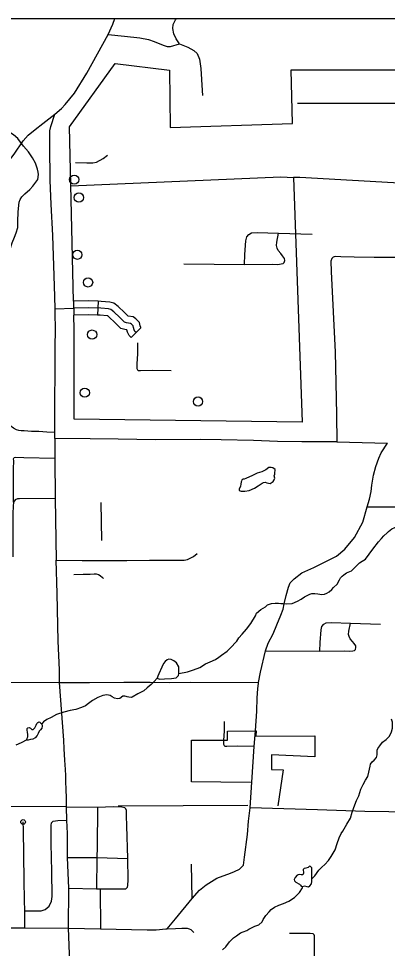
# Model space of a CAD drawing. Extents: x 22866 to 28196, y 1324810 to 1328105.
# Drawn here: x 25825.4 to 25920.9, y 1326340.7 to 1326581.6 of the extents above; entities that cross this region are included whole.
import ezdxf

# ---------------------------------------------------------------- set-up
doc = ezdxf.new("R2010")
doc.units = 0
for name, color, linetype in [('Level 32', 7, 'Continuous'), ('Level 33', 7, 'Continuous'), ('Level 34', 7, 'Continuous'), ('Level 35', 7, 'Continuous'), ('Level 5', 7, 'Continuous'), ('Level 56', 7, 'Continuous'), ('Level 6', 7, 'Continuous'), ('R_No Plot', 7, 'Continuous')]:
    doc.layers.add(name, color=color, linetype=linetype)

msp = doc.modelspace()

# ---------------------------------------------------------------- linework, layer by layer
at = {"layer": 'Level 32'}
for p, q in [((25845.95, 1326508.37), (25845.84, 1326504.77)), ((25857.06, 1326501.52), (25854.51, 1326498.98))]:
    msp.add_line(p, q, dxfattribs=at)
for points in [[(25845.95, 1326508.37), (25843.59, 1326508.44), (25839.57, 1326508.37), (25839.64, 1326504.77)], [(25848.64, 1326506.38), (25846.65, 1326506.55), (25843.58, 1326506.64), (25839.61, 1326506.57)], [(25857.06, 1326501.52), (25857.02, 1326501.57), (25857, 1326501.6), (25856.88, 1326502.01), (25856.68, 1326502.9), (25855.76, 1326503.82), (25855.06, 1326504.32), (25853.79, 1326504.52), (25853.77, 1326504.55), (25852.83, 1326505.45), (25851.17, 1326507.04), (25850.06, 1326507.85), (25848.97, 1326508.16), (25846.75, 1326508.35), (25845.95, 1326508.37)], [(25855.79, 1326500.25), (25855.52, 1326500.52), (25855.31, 1326500.97), (25855.14, 1326501.55), (25855.04, 1326501.99), (25854.59, 1326502.44), (25854.35, 1326502.61), (25853.29, 1326502.78), (25852.82, 1326502.92), (25852.47, 1326503.29), (25851.59, 1326504.15), (25850.01, 1326505.65), (25849.26, 1326506.2), (25848.64, 1326506.38)], [(25845.84, 1326504.77), (25843.57, 1326504.84), (25839.64, 1326504.77)], [(25854.51, 1326498.98), (25854.01, 1326499.48), (25853.62, 1326500.33), (25853.44, 1326500.93), (25852.9, 1326501.02), (25851.83, 1326501.33), (25851.18, 1326502.04), (25850.34, 1326502.85), (25848.86, 1326504.27), (25848.46, 1326504.56), (25848.32, 1326504.6), (25846.54, 1326504.75), (25845.84, 1326504.77)]]:
    msp.add_lwpolyline(points, dxfattribs=at)
at = {"layer": 'Level 33'}
for points in [[(25848.56, 1326577.47), (25849.76, 1326580.16), (25850.28, 1326581.62)], [(25826.58, 1326549.92), (25827.87, 1326551.44), (25829.63, 1326552.9), (25831.62, 1326554.4), (25834.78, 1326556.82), (25836.45, 1326558.31), (25837.41, 1326559.4), (25839.85, 1326562.32), (25843.02, 1326567.52), (25848.56, 1326577.47)], [(25848.56, 1326577.47), (25852.84, 1326577.05), (25856.73, 1326576.6), (25859.01, 1326576.2), (25860.51, 1326575.7), (25861.96, 1326575.08), (25863.07, 1326574.61), (25863.83, 1326574.41), (25864.75, 1326574.41), (25867.01, 1326575.1)], [(25867.01, 1326575.1), (25869.21, 1326574.21), (25870.72, 1326573.38), (25871.62, 1326572.59), (25872.24, 1326571.07), (25872.56, 1326568.73), (25872.92, 1326562.99), (25873.03, 1326561.67)], [(25834.88, 1326506.44), (25834.78, 1326509.64), (25834.59, 1326514.92), (25834.25, 1326525.41), (25833.81, 1326533.51), (25833.57, 1326539.67), (25833.48, 1326548.72), (25833.5, 1326552.5), (25833.72, 1326553.62), (25834.78, 1326556.82)], [(25816.36, 1326521.17), (25817.53, 1326525.08), (25819.21, 1326531.76), (25820.14, 1326536.15), (25821.04, 1326540.13), (25821.37, 1326541.46), (25822.02, 1326543.03), (25823.03, 1326544.91), (25824.26, 1326546.47), (25826.58, 1326549.92)], [(25946.54, 1326512.54), (25944.62, 1326513.45), (25941.6, 1326514.71), (25937.57, 1326516.38), (25934, 1326517.9), (25932.45, 1326518.41), (25931.05, 1326518.94), (25929.79, 1326519.33), (25928.36, 1326519.66), (25927.54, 1326519.78), (25923.93, 1326519.72), (25920.5, 1326519.75), (25917.46, 1326519.72), (25912.25, 1326519.81), (25908.82, 1326519.87), (25907.39, 1326519.93), (25906.82, 1326519.78), (25906.46, 1326519.42), (25906.22, 1326518.77), (25906.34, 1326516.11)], [(25906.34, 1326516.11), (25907.33, 1326495.19), (25907.51, 1326487.34), (25907.71, 1326478.98), (25907.8, 1326471.91)], [(25834.8, 1326472.77), (25834.8, 1326474.36), (25834.8, 1326484.17), (25834.86, 1326488.32), (25834.89, 1326497.52), (25834.95, 1326500.01), (25834.88, 1326506.44)], [(25834.8, 1326472.77), (25834.77, 1326467.75), (25834.86, 1326457.22), (25835.12, 1326441.28)], [(25907.8, 1326471.91), (25898.74, 1326471.96), (25892.45, 1326472.05), (25886.19, 1326472.32), (25877.81, 1326472.47), (25872.44, 1326472.56), (25860.83, 1326472.5), (25851.19, 1326472.65), (25843.87, 1326472.74), (25834.8, 1326472.77)], [(25907.8, 1326471.91), (25920.92, 1326471.63)], [(25915.64, 1326455.11), (25916.22, 1326457.11), (25916.64, 1326459.08), (25916.84, 1326460.74), (25917.25, 1326463.34), (25917.85, 1326465.52), (25918.63, 1326467.67), (25919.31, 1326469.07), (25920.92, 1326471.63)], [(25825.62, 1326457.19), (25825.11, 1326457.16), (25824.48, 1326456.92), (25824.1, 1326456.29), (25824.01, 1326455.31), (25823.92, 1326453.34), (25823.92, 1326449.1), (25823.89, 1326442.15)], [(25834.86, 1326457.22), (25825.62, 1326457.19)], [(25895.71, 1326435.44), (25896.74, 1326436.48), (25898.71, 1326437.98), (25901.81, 1326439.41), (25904.91, 1326440.9), (25907.71, 1326442.33), (25909.86, 1326444.12), (25912.36, 1326447.11), (25914.51, 1326451.11), (25915.64, 1326455.11)], [(25835.12, 1326441.28), (25841.83, 1326441.18), (25848.72, 1326441.21), (25853.44, 1326441.21), (25859.29, 1326441.31), (25864.21, 1326441.3)], [(25835.99, 1326409.55), (25835.95, 1326412.86), (25835.66, 1326420.32), (25835.39, 1326432.6), (25835.12, 1326441.28)], [(25886.74, 1326397.07), (25887.06, 1326402.11), (25887.18, 1326405.63), (25887.3, 1326407.93), (25887.48, 1326409.36), (25887.49, 1326409.6), (25888.04, 1326412.26), (25889.32, 1326417.81), (25890.01, 1326419.76), (25891.26, 1326422.18), (25892.25, 1326424.51), (25893.32, 1326427.02), (25893.89, 1326428.54), (25894.19, 1326429.98), (25894.63, 1326432.13), (25895.23, 1326434.24), (25895.69, 1326435.41)], [(25835.99, 1326409.55), (25817.52, 1326409.47), (25809.28, 1326409.5), (25802.94, 1326409.51), (25799.02, 1326409.39), (25788.64, 1326409.2), (25776.52, 1326409.39)], [(25835.99, 1326409.55), (25843.74, 1326409.54), (25852.66, 1326409.63), (25858.32, 1326409.63), (25859.46, 1326409.63), (25864.51, 1326409.54), (25869.96, 1326409.69), (25887.49, 1326409.6)], [(25837.07, 1326394.65), (25835.99, 1326409.55)], [(25885.82, 1326383.77), (25886.38, 1326393.02), (25886.74, 1326397.07)], [(25837.8, 1326377.29), (25837.74, 1326379.12), (25837.67, 1326382.48), (25837.64, 1326383.31), (25837.61, 1326385.47), (25837.55, 1326387.02), (25837.37, 1326389.49), (25837.16, 1326392.42), (25837.07, 1326394.65)], [(25882.57, 1326361.22), (25883.61, 1326362.26), (25883.91, 1326364.32), (25884.62, 1326370.17), (25884.95, 1326373.67), (25885.34, 1326377.07), (25885.82, 1326383.77)], [(25853.15, 1326356.13), (25853.54, 1326356.51), (25853.69, 1326356.93), (25853.75, 1326358.42), (25853.63, 1326363.95), (25853.42, 1326372.42), (25853.36, 1326375.06), (25853.33, 1326376.38), (25853.18, 1326376.8), (25852.85, 1326377.12), (25852.14, 1326377.27), (25849.96, 1326377.36), (25845.81, 1326377.18), (25837.8, 1326377.29)], [(25838.33, 1326345.88), (25838.36, 1326356.28), (25838.06, 1326364.25), (25838, 1326370.47), (25837.85, 1326373.92), (25837.8, 1326377.29)], [(25845.81, 1326377.18), (25845.72, 1326366.89), (25845.67, 1326364.25)], [(25933.8, 1326375.9), (25915.08, 1326376.17), (25902.75, 1326376.57), (25885.34, 1326377.07)], [(25833.97, 1326360.57), (25833.83, 1326367.83), (25833.77, 1326370.9), (25833.8, 1326372.54), (25833.89, 1326373.2), (25834.33, 1326373.65), (25835.56, 1326373.83), (25837.85, 1326373.92)], [(25827, 1326346), (25827.03, 1326350.41), (25826.94, 1326353.13), (25826.85, 1326358.35), (25826.61, 1326371.4), (25826.55, 1326373.43)], [(25838.06, 1326364.25), (25845.67, 1326364.25), (25853.63, 1326363.95)], [(25845.67, 1326364.25), (25845.58, 1326356.13)], [(25827.03, 1326350.41), (25828.91, 1326350.42), (25830.34, 1326350.39), (25831.26, 1326350.42), (25832.22, 1326350.72), (25833.26, 1326351.58), (25833.94, 1326352.92), (25834.09, 1326354.12), (25833.97, 1326360.57)], [(25863.85, 1326345.78), (25865.99, 1326348.37), (25870.35, 1326353.63), (25872.22, 1326355.77), (25873.92, 1326357.16), (25876.73, 1326358.88), (25880.22, 1326360.19), (25881.31, 1326360.59), (25882.57, 1326361.22)], [(25838.36, 1326356.28), (25845.58, 1326356.13), (25846.5, 1326356.13)], [(25846.5, 1326356.13), (25853.15, 1326356.13)], [(25846.5, 1326356.13), (25846.56, 1326345.72)], [(25821.94, 1326345.99), (25827, 1326346), (25838.33, 1326345.88)], [(25838.61, 1326337.04), (25838.33, 1326345.88)], [(25838.33, 1326345.88), (25846.56, 1326345.72), (25858.7, 1326345.51), (25861.02, 1326345.48), (25863.5, 1326345.75), (25863.85, 1326345.78)], [(25901.97, 1326343.95), (25901.91, 1326344.16), (25901.68, 1326344.42), (25900.89, 1326344.5), (25895.56, 1326344.53)], [(25901.84, 1326332.16), (25901.99, 1326337.8), (25901.97, 1326343.95)]]:
    msp.add_lwpolyline(points, dxfattribs=at)
msp.add_circle((25826.55, 1326373.43), 0.6, dxfattribs=at)
at = {"layer": 'Level 34'}
for points in [[(25867.01, 1326575.1), (25866.14, 1326576.36), (25865.57, 1326577.69), (25865.31, 1326579.03), (25865.42, 1326580.11), (25866, 1326581.3), (25866.29, 1326581.62)], [(25897.56, 1326559.73), (25906.21, 1326559.74), (25917.31, 1326559.69), (25925.77, 1326559.74), (25932.08, 1326559.87)], [(25840.1, 1326544.3), (25843.01, 1326544.25), (25844.64, 1326544.23), (25845.59, 1326544.45), (25847.29, 1326545.38), (25848.39, 1326546.22)], [(25883.88, 1326517.91), (25883.95, 1326520.49), (25884.22, 1326524.06), (25884.47, 1326525.04), (25885.02, 1326525.71), (25885.7, 1326526.11), (25887.19, 1326526.23), (25892.71, 1326526.03), (25901.41, 1326525.78)], [(25891.02, 1326518.01), (25892.53, 1326517.94), (25893.41, 1326518.06), (25893.91, 1326518.16), (25894.18, 1326518.44), (25894.31, 1326518.96), (25894.23, 1326519.46), (25893.76, 1326520.16), (25893.31, 1326520.76), (25892.63, 1326521.51), (25892.31, 1326522.14), (25892.18, 1326522.79), (25892.28, 1326523.69), (25892.71, 1326526.03)], [(25868.15, 1326518.06), (25883.88, 1326517.91), (25891.02, 1326518.01)], [(25834.88, 1326506.44), (25839.61, 1326506.57)], [(25856.11, 1326492.16), (25856.27, 1326494.73), (25856.27, 1326497.57)], [(25864.87, 1326490.37), (25859.97, 1326490.4), (25856.91, 1326490.3), (25856.37, 1326490.37), (25856.24, 1326490.5), (25856.11, 1326490.9), (25856.11, 1326492.16)], [(25834.8, 1326474.36), (25832.73, 1326474.49), (25830.58, 1326474.6), (25828.76, 1326474.63), (25826.86, 1326474.78), (25826.08, 1326474.82), (25825.42, 1326474.87), (25824.86, 1326475.06), (25824.02, 1326475.52), (25823.13, 1326476.15), (25821.98, 1326476.9)], [(25824.1, 1326456.29), (25824.07, 1326460.67), (25824.1, 1326464.91), (25824.13, 1326467), (25824.1, 1326467.54), (25824.24, 1326467.87), (25824.63, 1326468.01), (25826.72, 1326467.89), (25834.77, 1326467.75)], [(25846.95, 1326446.36), (25846.75, 1326456.26)], [(25915.64, 1326455.11), (25923.39, 1326455.12), (25933.33, 1326455.07), (25940.89, 1326455.12), (25946.55, 1326455.23)], [(25864.21, 1326441.3), (25866.81, 1326441.25), (25868.27, 1326441.24), (25869.12, 1326441.43), (25870.64, 1326442.27), (25871.63, 1326443.01)], [(25839.7, 1326437.59), (25842.09, 1326437.64), (25843.93, 1326437.69), (25844.91, 1326437.72), (25845.48, 1326437.74), (25846.06, 1326437.57), (25846.53, 1326437.32), (25847.13, 1326436.79), (25847.38, 1326436.49)], [(25903.4, 1326417.68), (25903.46, 1326419.98), (25903.71, 1326423.18), (25903.93, 1326424.05), (25904.42, 1326424.66), (25905.03, 1326425.01), (25906.37, 1326425.13), (25911.3, 1326424.95), (25919.1, 1326424.72)], [(25909.79, 1326417.77), (25911.15, 1326417.7), (25911.93, 1326417.81), (25912.37, 1326417.9), (25912.62, 1326418.15), (25912.73, 1326418.62), (25912.67, 1326419.06), (25912.24, 1326419.69), (25911.84, 1326420.23), (25911.24, 1326420.9), (25910.94, 1326421.46), (25910.83, 1326422.04), (25910.92, 1326422.84), (25911.3, 1326424.95)], [(25889.32, 1326417.81), (25903.4, 1326417.68), (25909.79, 1326417.77)], [(25878.54, 1326394.62), (25878.69, 1326396.93), (25878.69, 1326399.47)], [(25886.38, 1326393.02), (25882, 1326393.05), (25879.26, 1326392.96), (25878.78, 1326393.02), (25878.66, 1326393.14), (25878.54, 1326393.5), (25878.54, 1326394.62)], [(25870.35, 1326353.63), (25870.17, 1326362.48)], [(25863.85, 1326345.78), (25865.99, 1326345.82), (25867.64, 1326345.87), (25868.51, 1326345.89), (25869.03, 1326345.91), (25869.54, 1326345.76), (25869.97, 1326345.53), (25870.5, 1326345.06), (25870.73, 1326344.79)]]:
    msp.add_lwpolyline(points, dxfattribs=at)
at = {"layer": 'Level 35'}
for points in [[(25826.21, 1326535.41), (25826.99, 1326536.2), (25828.27, 1326537.35), (25829.09, 1326538.2), (25829.88, 1326539.24), (25830.38, 1326539.95), (25830.56, 1326541.24), (25830.45, 1326541.84), (25830.23, 1326542.59), (25829.77, 1326544.16), (25829.02, 1326545.52), (25827.92, 1326547.12), (25826.63, 1326548.59), (25825.14, 1326550.51), (25824.1, 1326551.48), (25823.1, 1326552.08)], [(25823.14, 1326521.58), (25823.71, 1326523.49), (25824.35, 1326525.02), (25824.71, 1326526.09), (25825.14, 1326527.52), (25825.17, 1326529.09), (25825.24, 1326531.45), (25825.39, 1326532.37), (25825.49, 1326534.02), (25825.81, 1326534.77), (25826.21, 1326535.41)], [(25883.14, 1326461.91), (25882.96, 1326461.09), (25882.85, 1326460.38), (25882.53, 1326459.74), (25882.5, 1326459.31), (25883, 1326459.13), (25883.99, 1326459.13), (25885.06, 1326459.34), (25886.45, 1326459.95), (25887.42, 1326460.56), (25888.49, 1326461.24), (25888.81, 1326461.38), (25889.2, 1326461.52), (25889.63, 1326461.31), (25890.55, 1326461.16), (25891.34, 1326461.63), (25891.59, 1326462.06), (25891.7, 1326462.52), (25891.59, 1326463.16), (25891.73, 1326463.59), (25891.77, 1326464.05), (25891.8, 1326464.45), (25891.8, 1326464.73), (25891.23, 1326465.23), (25890.77, 1326465.27), (25890.2, 1326465.3), (25889.38, 1326464.66), (25888.38, 1326464.13), (25887.2, 1326463.84), (25885.96, 1326463.2), (25884.24, 1326462.41), (25883.78, 1326462.27), (25883.46, 1326462.23), (25883.25, 1326462.13), (25883.1, 1326461.98)], [(25915.2, 1326441.56), (25917.11, 1326444.12), (25918.58, 1326446.04), (25919.36, 1326446.86), (25920, 1326447.61), (25920.79, 1326448.4), (25921.14, 1326448.72), (25922.03, 1326449.4), (25922.78, 1326449.72), (25923.42, 1326449.9), (25924.03, 1326450.47), (25924.53, 1326451), (25924.99, 1326451.56), (25925.28, 1326452.18), (25925.63, 1326452.9)], [(25906.47, 1326433.68), (25906.89, 1326434.21), (25907.86, 1326435.1), (25908.5, 1326436.21), (25908.75, 1326436.67), (25909.21, 1326437.13), (25909.57, 1326437.49), (25910.32, 1326437.99), (25911.6, 1326438.49), (25912.95, 1326439.92), (25913.63, 1326440.59), (25914.31, 1326440.99), (25915.2, 1326441.56)], [(25885.48, 1326424.85), (25886.75, 1326426.83), (25886.97, 1326427.51), (25888.07, 1326428.47), (25889.29, 1326429.22), (25889.86, 1326429.68), (25890.85, 1326430.04), (25891.78, 1326430.11), (25892.64, 1326430.11), (25893.31, 1326430.04), (25893.81, 1326430.04), (25894.67, 1326430), (25896.24, 1326430.07), (25897.56, 1326430.61), (25898.59, 1326431.15), (25899.45, 1326431.75), (25900.3, 1326432.18), (25900.76, 1326432.43), (25901.33, 1326432.61), (25902.08, 1326432.61), (25902.83, 1326432.54), (25903.94, 1326432.36), (25904.58, 1326432.43), (25905.22, 1326432.72), (25905.83, 1326433.11), (25906.47, 1326433.68)], [(25866.91, 1326411.91), (25869.15, 1326412.36), (25870.65, 1326412.82), (25872.29, 1326413.46), (25873.75, 1326414.43), (25875, 1326414.93), (25876.35, 1326415.53), (25877.24, 1326416.14), (25877.96, 1326416.67), (25879.38, 1326417.67), (25880.13, 1326418.46), (25881.88, 1326420.31), (25882.45, 1326421.14), (25883.27, 1326422.13), (25884.37, 1326423.42), (25885.48, 1326424.85)], [(25861.26, 1326410.74), (25861.87, 1326410.47), (25863.2, 1326410.52), (25865, 1326410.63), (25866.15, 1326410.76), (25866.75, 1326411.36), (25866.91, 1326411.91), (25866.88, 1326412.56), (25866.83, 1326413.66), (25866.26, 1326414.63), (25865.6, 1326415.21), (25864.92, 1326415.55), (25864.27, 1326415.63), (25863.83, 1326415.44), (25863.3, 1326415.02), (25862.89, 1326414.47), (25862.49, 1326413.56), (25861.71, 1326411.86), (25861.4, 1326411.23), (25861.26, 1326410.74)], [(25861.26, 1326410.74), (25860.48, 1326409.87), (25859.7, 1326409.06), (25858.7, 1326408.17), (25857.79, 1326407.38), (25856.27, 1326406.68), (25854.78, 1326405.79), (25854.53, 1326405.66), (25853.9, 1326405.76), (25853.48, 1326405.89), (25853.27, 1326405.97), (25852.88, 1326406.02), (25852.38, 1326406), (25851.57, 1326405.45), (25850.97, 1326405.37), (25850.21, 1326405.5), (25849.61, 1326405.87), (25849.09, 1326406.21), (25848.25, 1326406.36), (25847.23, 1326406.21), (25845.93, 1326405.66), (25844.52, 1326404.95), (25843.44, 1326404.14), (25842.66, 1326403.54), (25841.64, 1326403.12)], [(25841.64, 1326403.12), (25840.16, 1326402.55), (25838.69, 1326402.35), (25837.05, 1326401.87), (25835.17, 1326401.27), (25833.83, 1326400.49), (25832.71, 1326400.02), (25831.85, 1326399.36), (25831.43, 1326398.84)], [(25915.81, 1326385.25), (25916.07, 1326386.34), (25916.44, 1326387.88), (25916.47, 1326388.38), (25916.94, 1326388.98), (25917.49, 1326389.48), (25918.09, 1326390.11), (25918.24, 1326390.79), (25918.22, 1326391.36), (25918.24, 1326392.02), (25918.4, 1326392.46), (25918.9, 1326393.17), (25919.58, 1326394.08), (25920.6, 1326394.82), (25921.43, 1326395.63), (25921.98, 1326396.75), (25922.22, 1326397.75), (25922.19, 1326398.48), (25922.17, 1326399.26), (25921.93, 1326400.1)], [(25831.43, 1326398.84), (25831.48, 1326398.27), (25831.4, 1326397.75), (25831.06, 1326397.3), (25830.67, 1326396.94), (25830.46, 1326396.39), (25830.2, 1326395.81), (25829.7, 1326395.26), (25829.1, 1326394.9), (25828.45, 1326394.82), (25827.87, 1326394.61), (25827.59, 1326394.61), (25827.48, 1326394.71), (25827.61, 1326395.13), (25827.74, 1326395.52), (25827.74, 1326396.13), (25827.66, 1326396.73), (25827.56, 1326397.25), (25827.59, 1326397.62), (25827.77, 1326397.83), (25828.11, 1326397.88), (25828.45, 1326397.77), (25828.81, 1326397.36), (25829.15, 1326397.41), (25829.6, 1326397.8), (25829.89, 1326398.51), (25830.12, 1326398.95), (25830.33, 1326399.24), (25830.59, 1326399.37), (25830.91, 1326399.32), (25831.17, 1326399.02), (25831.43, 1326398.84)], [(25827.48, 1326394.71), (25826.06, 1326393.93), (25824.7, 1326393.3)], [(25909.33, 1326371.06), (25910.35, 1326372.9), (25911.37, 1326374.41), (25911.79, 1326376.01), (25912.23, 1326377.19), (25912.91, 1326378.97), (25913.46, 1326380.2), (25913.98, 1326381.92), (25914.61, 1326383.1), (25915.21, 1326384.25), (25915.81, 1326385.25)], [(25901.3, 1326358.67), (25902.09, 1326359.47), (25903.14, 1326360.93), (25903.89, 1326361.69), (25904.7, 1326362.4), (25905.59, 1326363.42), (25906.3, 1326364.49), (25907.37, 1326366.22), (25907.87, 1326367.87), (25908.36, 1326369.36), (25908.89, 1326370.46), (25909.33, 1326371.06)], [(25898.97, 1326356.67), (25899.44, 1326356.84), (25900.02, 1326356.68), (25900.46, 1326356.66), (25900.8, 1326356.87), (25901.27, 1326357.44), (25901.32, 1326357.97), (25901.3, 1326358.67), (25901.32, 1326360.32), (25901.35, 1326361.16), (25901.3, 1326361.52), (25900.93, 1326361.89), (25900.7, 1326361.97), (25900.33, 1326361.65), (25899.78, 1326361.44), (25899.31, 1326361.34), (25899.1, 1326361.08), (25899.1, 1326360.87), (25899.15, 1326360.48), (25899.18, 1326360.16), (25898.95, 1326359.77), (25898.55, 1326359.72), (25898.03, 1326359.82), (25897.53, 1326359.61), (25897.01, 1326359.04), (25896.72, 1326358.51), (25896.8, 1326358.17), (25897.19, 1326357.83), (25898.08, 1326357.34), (25898.34, 1326357.02), (25898.58, 1326356.81), (25898.97, 1326356.67)], [(25895.32, 1326352.94), (25896.8, 1326353.87), (25898.08, 1326355.15), (25898.87, 1326356.35), (25898.97, 1326356.67)], [(25878.17, 1326340.26), (25879.01, 1326341.11), (25879.97, 1326342.34), (25881.07, 1326343.44), (25881.78, 1326343.91), (25882.82, 1326344.7), (25883.53, 1326344.99), (25884.5, 1326345.27), (25884.99, 1326345.69), (25885.65, 1326345.98), (25886.59, 1326346.42), (25887.58, 1326346.76), (25888.49, 1326347.52), (25888.7, 1326348.13), (25889.36, 1326349.22), (25890.3, 1326350.14), (25890.82, 1326350.72), (25891.66, 1326351.37), (25892.73, 1326351.84), (25893.96, 1326352.34), (25895.32, 1326352.94)]]:
    msp.add_lwpolyline(points, dxfattribs=at)
at = {"layer": 'Level 5'}
msp.add_lwpolyline([(25896.6, 1326540.35), (25893.31, 1326540.52), (25838.9, 1326538.23)], dxfattribs=at)
at = {"layer": 'Level 56'}
for centre in [(25839.78, 1326539.89), (25841, 1326535.24), (25840.59, 1326520.43), (25843.36, 1326513.26), (25844.42, 1326499.73), (25842.51, 1326484.68), (25871.84, 1326482.38)]:
    msp.add_circle(centre, 1.2, dxfattribs=at)
at = {"layer": 'Level 6'}
for points in [[(25839.57, 1326508.37), (25838.55, 1326553.58), (25850.37, 1326570), (25864.43, 1326568.27), (25864.65, 1326553.4), (25896.3, 1326554.43), (25896, 1326568.32), (25927.55, 1326568.37), (25927.18, 1326581.62)], [(25960.88, 1326522), (25956.17, 1326520.56), (25954.83, 1326520.01), (25953.3, 1326519.22), (25951.28, 1326517.91), (25949.5, 1326516.55), (25949.52, 1326530.7), (25960.62, 1326530.13), (25960.4, 1326536.92), (25898.21, 1326540.46), (25896.6, 1326540.4), (25898.85, 1326477.05), (25839.75, 1326477.81), (25839.74, 1326501.02), (25839.65, 1326504.77)], [(25750.38, 1326410.1), (25750.13, 1326399.91), (25747.73, 1326399.89), (25747.91, 1326387.52), (25762.83, 1326387.18), (25776.83, 1326387.3), (25790.5, 1326387.37), (25790.64, 1326382.09), (25795.44, 1326382.26), (25795.52, 1326377.48), (25837.59, 1326377.54), (25837.63, 1326377.54)], [(25885.43, 1326383.68), (25870.11, 1326383.87), (25870.11, 1326394.62), (25879.47, 1326394.62), (25879.47, 1326396.99), (25886.9, 1326397.07)], [(25885.36, 1326383.68), (25870.11, 1326383.87), (25870.11, 1326394.62), (25879.47, 1326394.62), (25879.47, 1326396.99), (25886.9, 1326397.07), (25886.84, 1326395.66), (25902.07, 1326395.76), (25902.08, 1326390.35), (25890.88, 1326390.86), (25890.86, 1326387.01), (25893.86, 1326386.96), (25892.53, 1326377.61)], [(25886.9, 1326397.07), (25886.84, 1326395.66), (25902.07, 1326395.76), (25902.08, 1326390.35), (25890.88, 1326390.86), (25890.86, 1326387.01), (25893.86, 1326386.96), (25892.53, 1326377.61)], [(25776.83, 1326387.3), (25790.5, 1326387.37), (25790.64, 1326382.09), (25795.44, 1326382.26), (25795.52, 1326377.48), (25837.59, 1326377.54), (25837.63, 1326377.54)], [(25851.15, 1326377.6), (25884.78, 1326377.75)], [(25851.32, 1326377.6), (25884.78, 1326377.75)]]:
    msp.add_lwpolyline(points, dxfattribs=at)
at = {"layer": 'R_No Plot'}
msp.add_lwpolyline([(24815.02, 1326581.62), (26086.71, 1326581.62), (26086.71, 1325755.52), (24815.02, 1325755.52)], close=True, dxfattribs=at)
msp.add_lwpolyline([(24815.02, 1326581.62), (26086.71, 1326581.62), (26086.71, 1325755.52), (24815.02, 1325755.52)], close=True, dxfattribs=at)

doc.saveas('drawing.dxf')
